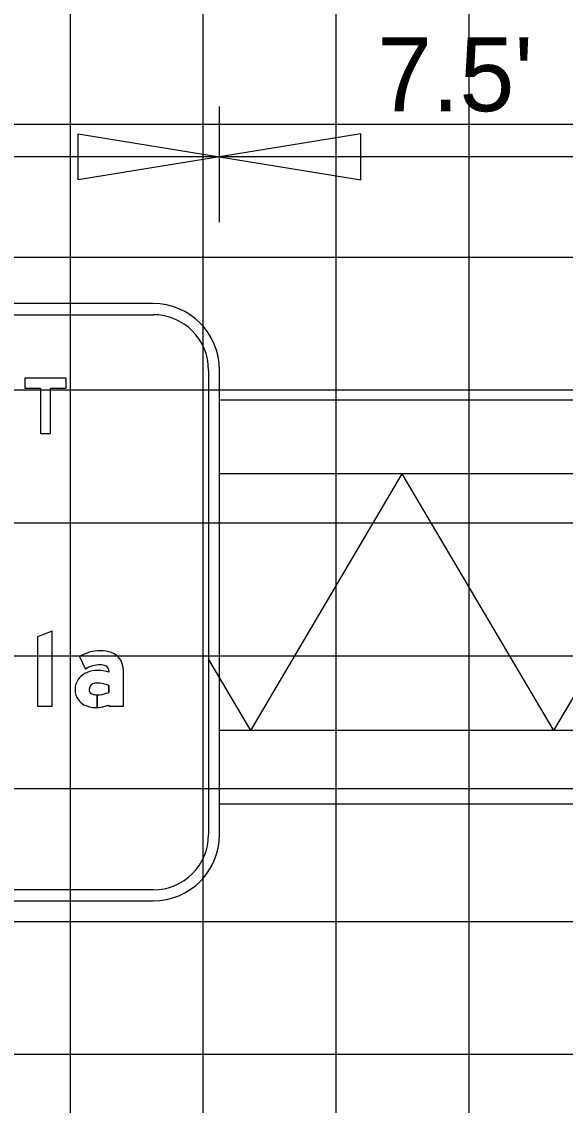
# Model space of a CAD drawing. Extents: x 1797809 to 2198143, y 249608 to 1237864.
# Drawn here: x 2196463.97 to 2196472.15, y 1237285.34 to 1237301.66 of the extents above; entities that cross this region are included whole.
import ezdxf

# ---------------------------------------------------------------- set-up
doc = ezdxf.new("R2010")
doc.units = 0
for name, color, linetype in [('GSBWFILL', 7, 'Continuous'), ('GSCOLORFILL', 7, 'Continuous'), ('GSDIMS', 7, 'Continuous'), ('GSOUTLINE', 7, 'Continuous'), ('GSSHT', 7, 'Continuous'), ('Level 55', 7, 'Continuous')]:
    doc.layers.add(name, color=color, linetype=linetype)

msp = doc.modelspace()

# ---------------------------------------------------------------- linework, layer by layer
at = {"layer": 'GSBWFILL'}
for points in [[(2196464.02, 1237296.141), (2196464.258, 1237296.141), (2196464.258, 1237295.458), (2196464.407, 1237295.458), (2196464.407, 1237296.141), (2196464.645, 1237296.141), (2196464.645, 1237296.29), (2196464.02, 1237296.29)], [(2196464.434, 1237291.353), (2196464.434, 1237292.48), (2196464.213, 1237292.396), (2196464.213, 1237291.353)]]:
    msp.add_lwpolyline(points, close=True, dxfattribs=at)
for points in [[(2196464.844, 1237292.101), (2196464.933, 1237291.909)], [(2196465.287, 1237291.882), (2196465.287, 1237291.861)], [(2196465.287, 1237291.369), (2196465.287, 1237291.353), (2196465.508, 1237291.353), (2196465.508, 1237291.853)], [(2196465.287, 1237291.665), (2196465.287, 1237291.558)], [(2196465.112, 1237291.332), (2196465.112, 1237291.522)], [(2196465.112, 1237291.522), (2196465.112, 1237291.332)]]:
    msp.add_lwpolyline(points, dxfattribs=at)
for centre, major_axis, start_param, end_param in [((2196465.158, 1237291.549), (0, 0.635), 0, 0.517719), ((2196465.158, 1237291.642), (0, 0.542), 5.96613, 6.283185), ((2196465.249, 1237291.92), (0, 0.249), 4.997165, 5.96613), ((2196465.158, 1237291.549), (0, 0.424), 0, 0.559495), ((2196465.166, 1237291.806), (0, 0.168), 5.822746, 6.330435), ((2196465.204, 1237291.882), (0, 0.083), 4.712389, 5.822746), ((2196465.02, 1237291.853), (0, 0.488), 4.712389, 4.997165), ((2196465.083, 1237291.567), (0, 0.318), 0.399285, 0.87593), ((2196465.109, 1237291.511), (0, 0.38), 0, 0.404512), ((2196465.109, 1237291.331), (0, 0.559), 5.959871, 6.283185), ((2196465.044, 1237291.6), (0, 0.267), 0.87593, 1.570796), ((2196465.082, 1237291.6), (0, 0.0941), 0.408547, 1.530785), ((2196465.108, 1237291.539), (0, 0.16), 6.259455, 6.691732), ((2196465.096, 1237291.155), (0, 0.544), 5.926185, 6.254823), ((2196465.032, 1237291.6), (0, 0.255), 1.570796, 2.21394), ((2196465.088, 1237291.6), (0, 0.1), 1.530785, 1.570796), ((2196465.054, 1237291.6), (0, 0.0664), 1.570796, 2.757027), ((2196465.112, 1237291.743), (0, 0.221), 2.757027, 3.141593), ((2196465.112, 1237291.743), (0, 0.221), 3.141843, 3.28451), ((2196465.099, 1237292.034), (0, 0.512), 3.228562, 3.516221), ((2196465.055, 1237291.617), (0, 0.283), 2.21394, 2.611125), ((2196465.084, 1237291.712), (0, 0.381), 2.672443, 3.141593), ((2196465.084, 1237291.896), (0, 0.565), 3.141593, 3.191959), ((2196465.084, 1237291.896), (0, 0.565), 3.192057, 3.508644)]:
    msp.add_ellipse(centre, major_axis=major_axis, ratio=0.999997, start_param=start_param, end_param=end_param, dxfattribs=at)
at = {"layer": 'GSCOLORFILL'}
for p, q in [((2196465.952, 1237297.411), (2196456.461, 1237297.411)), ((2196456.461, 1237297.244), (2196465.952, 1237297.244)), ((2196466.784, 1237296.412), (2196466.784, 1237289.419)), ((2196466.951, 1237289.419), (2196466.951, 1237296.412)), ((2196465.952, 1237288.586), (2196456.463, 1237288.586)), ((2196456.463, 1237288.42), (2196465.952, 1237288.42))]:
    msp.add_line(p, q, dxfattribs=at)
for points in [[(2196464.02, 1237296.141), (2196464.258, 1237296.141), (2196464.258, 1237295.458), (2196464.407, 1237295.458), (2196464.407, 1237296.141), (2196464.645, 1237296.141), (2196464.645, 1237296.29), (2196464.02, 1237296.29)], [(2196464.434, 1237291.353), (2196464.434, 1237292.48), (2196464.213, 1237292.396), (2196464.213, 1237291.353)]]:
    msp.add_lwpolyline(points, close=True, dxfattribs=at)
for points in [[(2196464.844, 1237292.101), (2196464.933, 1237291.909)], [(2196465.287, 1237291.882), (2196465.287, 1237291.861)], [(2196465.287, 1237291.369), (2196465.287, 1237291.353), (2196465.508, 1237291.353), (2196465.508, 1237291.853)], [(2196465.287, 1237291.665), (2196465.287, 1237291.558)], [(2196465.112, 1237291.332), (2196465.112, 1237291.522)], [(2196465.112, 1237291.522), (2196465.112, 1237291.332)]]:
    msp.add_lwpolyline(points, dxfattribs=at)
for centre, radius, start, end in [((2196465.952, 1237296.412), 0.999, 0, 90), ((2196465.952, 1237296.412), 0.833, 0, 90), ((2196465.952, 1237289.419), 0.999, 270, 0), ((2196465.952, 1237289.419), 0.833, 270, 0)]:
    msp.add_arc(centre, radius, start, end, dxfattribs=at)
for centre, major_axis, start_param, end_param in [((2196465.158, 1237291.549), (0, 0.635), 0, 0.517719), ((2196465.158, 1237291.642), (0, 0.542), 5.96613, 6.283185), ((2196465.249, 1237291.92), (0, 0.249), 4.997165, 5.96613), ((2196465.158, 1237291.549), (0, 0.424), 0, 0.559495), ((2196465.166, 1237291.806), (0, 0.168), 5.822746, 6.330435), ((2196465.204, 1237291.882), (0, 0.083), 4.712389, 5.822746), ((2196465.02, 1237291.853), (0, 0.488), 4.712389, 4.997165), ((2196465.083, 1237291.567), (0, 0.318), 0.399285, 0.87593), ((2196465.109, 1237291.511), (0, 0.38), 0, 0.404512), ((2196465.109, 1237291.331), (0, 0.559), 5.959871, 6.283185), ((2196465.044, 1237291.6), (0, 0.267), 0.87593, 1.570796), ((2196465.082, 1237291.6), (0, 0.0941), 0.408547, 1.530785), ((2196465.108, 1237291.539), (0, 0.16), 6.259455, 6.691732), ((2196465.096, 1237291.155), (0, 0.544), 5.926185, 6.254823), ((2196465.032, 1237291.6), (0, 0.255), 1.570796, 2.21394), ((2196465.088, 1237291.6), (0, 0.1), 1.530785, 1.570796), ((2196465.054, 1237291.6), (0, 0.0664), 1.570796, 2.757027), ((2196465.112, 1237291.743), (0, 0.221), 2.757027, 3.141593), ((2196465.112, 1237291.743), (0, 0.221), 3.141843, 3.28451), ((2196465.099, 1237292.034), (0, 0.512), 3.228562, 3.516221), ((2196465.055, 1237291.617), (0, 0.283), 2.21394, 2.611125), ((2196465.084, 1237291.712), (0, 0.381), 2.672443, 3.141593), ((2196465.084, 1237291.896), (0, 0.565), 3.141593, 3.191959), ((2196465.084, 1237291.896), (0, 0.565), 3.192057, 3.508644)]:
    msp.add_ellipse(centre, major_axis=major_axis, ratio=0.999997, start_param=start_param, end_param=end_param, dxfattribs=at)
at = {"layer": 'GSDIMS'}
for p, q in [((2196466.951, 1237298.637), (2196466.951, 1237300.378)), ((2196466.951, 1237299.62), (2196455.462, 1237299.62)), ((2196474.462, 1237299.62), (2196466.951, 1237299.62)), ((2196509.957, 1237295.957), (2196466.951, 1237295.957)), ((2196509.957, 1237294.847), (2196466.951, 1237294.847)), ((2196469.694, 1237294.847), (2196467.415, 1237290.984)), ((2196469.694, 1237294.847), (2196471.973, 1237290.984)), ((2196474.251, 1237294.847), (2196471.973, 1237290.984)), ((2196466.784, 1237292.054), (2196467.415, 1237290.984)), ((2196509.957, 1237290.984), (2196466.951, 1237290.984)), ((2196509.957, 1237289.874), (2196466.951, 1237289.874))]:
    msp.add_line(p, q, dxfattribs=at)
for points in [[(2196466.951, 1237299.62), (2196464.822, 1237299.273), (2196464.822, 1237299.967)], [(2196466.951, 1237299.62), (2196469.079, 1237299.273), (2196469.079, 1237299.967)]]:
    msp.add_lwpolyline(points, close=True, dxfattribs=at)
at = {"layer": 'GSOUTLINE'}
for points in [[(2196464.02, 1237296.141), (2196464.258, 1237296.141), (2196464.258, 1237295.458), (2196464.407, 1237295.458), (2196464.407, 1237296.141), (2196464.645, 1237296.141), (2196464.645, 1237296.29), (2196464.02, 1237296.29)], [(2196464.434, 1237291.353), (2196464.434, 1237292.48), (2196464.213, 1237292.396), (2196464.213, 1237291.353)]]:
    msp.add_lwpolyline(points, close=True, dxfattribs=at)
for points in [[(2196464.844, 1237292.101), (2196464.933, 1237291.909)], [(2196465.287, 1237291.882), (2196465.287, 1237291.861)], [(2196465.287, 1237291.369), (2196465.287, 1237291.353), (2196465.508, 1237291.353), (2196465.508, 1237291.853)], [(2196465.287, 1237291.558), (2196465.287, 1237291.665)]]:
    msp.add_lwpolyline(points, dxfattribs=at)
for centre, major_axis, start_param, end_param in [((2196465.158, 1237291.549), (0, 0.635), 6.283185, 6.800904), ((2196465.158, 1237291.642), (0, 0.542), 5.96613, 6.283185), ((2196465.249, 1237291.92), (0, 0.249), 4.997165, 5.96613), ((2196465.158, 1237291.549), (0, 0.424), 0, 0.559495), ((2196465.166, 1237291.806), (0, 0.168), 5.822746, 6.330435), ((2196465.204, 1237291.882), (0, 0.083), 4.712389, 5.822746), ((2196465.02, 1237291.853), (0, 0.488), 4.712389, 4.997165), ((2196465.083, 1237291.567), (0, 0.318), 0.399285, 0.87593), ((2196465.109, 1237291.511), (0, 0.38), 0, 0.404512), ((2196465.109, 1237291.331), (0, 0.559), 5.959871, 6.283185), ((2196465.044, 1237291.6), (0, 0.267), 0.87593, 1.570796), ((2196465.082, 1237291.6), (0, 0.0941), 0.408547, 1.530785), ((2196465.108, 1237291.539), (0, 0.16), 6.25958, 6.691732), ((2196465.096, 1237291.155), (0, 0.544), 5.926185, 6.254787), ((2196465.112, 1237291.691), (0, 0.0083), 6.254787, 6.25958), ((2196465.032, 1237291.6), (0, 0.255), 1.570796, 2.21394), ((2196465.088, 1237291.6), (0, 0.1), 1.530785, 1.570796), ((2196465.054, 1237291.6), (0, 0.0664), 1.570796, 2.757027), ((2196465.112, 1237291.743), (0, 0.221), 2.757027, 3.28451), ((2196465.099, 1237292.034), (0, 0.512), 3.228562, 3.516221), ((2196465.055, 1237291.617), (0, 0.283), 2.21394, 2.611125), ((2196465.084, 1237291.712), (0, 0.381), 2.672443, 3.141593), ((2196465.084, 1237291.896), (0, 0.565), 3.141593, 3.508644)]:
    msp.add_ellipse(centre, major_axis=major_axis, ratio=0.999997, start_param=start_param, end_param=end_param, dxfattribs=at)
at = {"layer": 'GSSHT'}
for p, q in [((2196464.707, 1237258.106), (2196464.707, 1237318.106)), ((2196466.707, 1237258.106), (2196466.707, 1237318.106)), ((2196468.707, 1237258.106), (2196468.707, 1237318.106)), ((2196470.707, 1237258.106), (2196470.707, 1237318.106)), ((2196544.707, 1237300.106), (2196414.707, 1237300.106)), ((2196544.707, 1237298.106), (2196414.707, 1237298.106)), ((2196544.707, 1237296.106), (2196414.707, 1237296.106)), ((2196544.707, 1237294.106), (2196414.707, 1237294.106)), ((2196544.707, 1237292.106), (2196414.707, 1237292.106)), ((2196544.707, 1237290.106), (2196414.707, 1237290.106)), ((2196544.707, 1237288.106), (2196414.707, 1237288.106)), ((2196544.707, 1237286.106), (2196414.707, 1237286.106))]:
    msp.add_line(p, q, dxfattribs=at)

# ---------------------------------------------------------------- texts
at = {"layer": 'Level 55'}
msp.add_text("7.5'", height=1.1105, dxfattribs=at).set_placement((2196469.322, 1237300.308))

doc.saveas('drawing.dxf')
